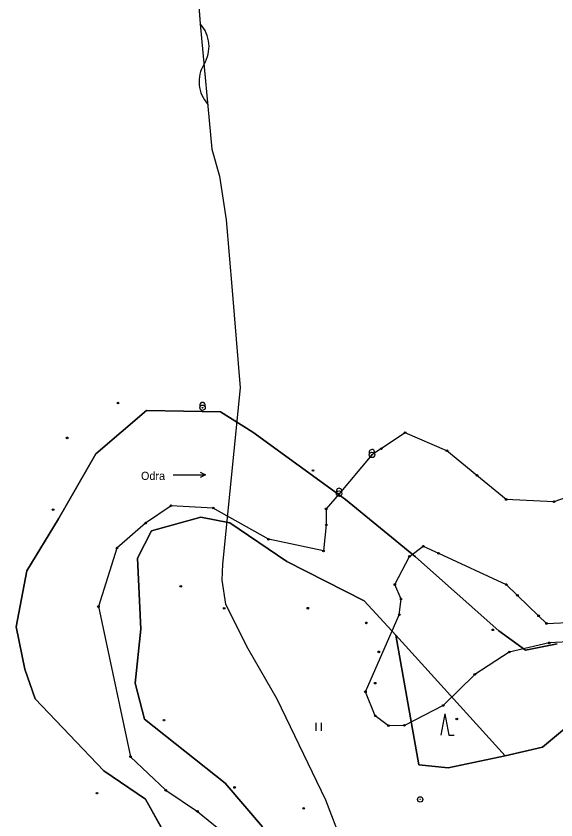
# Model space of a CAD drawing. Extents: x -495905 to -478420, y -1113297 to -1107716.
# Drawn here: x -481822.9 to -481622.8, y -1112340.4 to -1112042.2 of the extents above; entities that cross this region are included whole.
import ezdxf

# ---------------------------------------------------------------- set-up
doc = ezdxf.new("R2010")
doc.units = 0
for name, color, linetype in [('01_OBVOD PÚ', 7, 'Continuous'), ('07_SDĚLOVACÍ_P', 7, 'Continuous'), ('ttp', 7, 'Continuous'), ('VODNÍ PLOCHY', 7, 'Continuous'), ('zamereni', 7, 'Continuous'), ('ZELEN MIMO LES', 7, 'Continuous')]:
    doc.layers.add(name, color=color, linetype=linetype)

msp = doc.modelspace()

# ---------------------------------------------------------------- linework, layer by layer
at = {"layer": '01_OBVOD PÚ'}
for p, q in [((-481678.71, -1112196.72), (-481687.5, -1112202.6)), ((-481663.22, -1112203.4), (-481678.71, -1112196.72)), ((-481690.99, -1112204.94), (-481703.2, -1112219.33)), ((-481687.5, -1112202.6), (-481690.99, -1112204.94)), ((-481652.07, -1112212.56), (-481663.22, -1112203.4)), ((-481641.24, -1112221.46), (-481652.07, -1112212.56)), ((-481703.2, -1112219.33), (-481707.99, -1112224.97)), ((-481609.59, -1112217.35), (-481623.54, -1112222.33)), ((-481623.54, -1112222.33), (-481641.24, -1112221.46)), ((-481765.47, -1112223.79), (-481774.89, -1112230.24)), ((-481749.83, -1112224.64), (-481765.47, -1112223.79)), ((-481729.33, -1112236.24), (-481749.83, -1112224.64)), ((-481707.99, -1112224.97), (-481707.92, -1112230.9)), ((-481774.89, -1112230.24), (-481785.53, -1112239.51)), ((-481707.92, -1112230.9), (-481708.98, -1112240.57)), ((-481708.98, -1112240.57), (-481729.33, -1112236.24)), ((-481785.53, -1112239.51), (-481792.39, -1112261.2)), ((-481677.1, -1112242.58), (-481671.96, -1112238.81)), ((-481671.96, -1112238.81), (-481666.33, -1112241.42)), ((-481682.51, -1112253.04), (-481677.1, -1112242.58)), ((-481666.33, -1112241.42), (-481641.19, -1112253.04)), ((-481680.21, -1112258.41), (-481682.51, -1112253.04)), ((-481641.19, -1112253.04), (-481637.06, -1112257.04)), ((-481680.88, -1112264.21), (-481680.21, -1112258.41)), ((-481637.06, -1112257.04), (-481629.24, -1112264.62)), ((-481792.39, -1112261.2), (-481780.5, -1112316.89)), ((-481693.41, -1112292.82), (-481680.88, -1112264.21)), ((-481629.24, -1112264.62), (-481626.29, -1112267.46)), ((-481626.29, -1112267.46), (-481596.23, -1112265.94)), ((-481596.71, -1112273.26), (-481625.29, -1112274.68)), ((-481625.29, -1112274.68), (-481640.1, -1112278.06)), ((-481640.1, -1112278.06), (-481652.87, -1112286.36)), ((-481652.87, -1112286.36), (-481664.58, -1112297.9)), ((-481689.77, -1112301.74), (-481693.41, -1112292.82)), ((-481664.58, -1112297.9), (-481678.99, -1112305.28)), ((-481684.84, -1112305.41), (-481689.77, -1112301.74)), ((-481678.99, -1112305.28), (-481684.84, -1112305.41)), ((-481780.5, -1112316.89), (-481767.42, -1112329.36)), ((-481767.42, -1112329.36), (-481755.68, -1112337.19)), ((-481755.68, -1112337.19), (-481734.94, -1112354.04))]:
    msp.add_line(p, q, dxfattribs=at)
at = {"layer": '07_SDĚLOVACÍ_P'}
for points in [[(-481758.37, -1111996.11), (-481754.64, -1112045.04), (-481750.3, -1112091.49), (-481747.53, -1112101.59), (-481745.02, -1112117.76), (-481742.84, -1112144.01), (-481739.83, -1112180.08), (-481746.35, -1112245.53), (-481746.7, -1112251.41), (-481745.27, -1112260.26), (-481737.03, -1112276.79), (-481726.31, -1112295.44), (-481708.22, -1112332.9), (-481683.94, -1112396.21), (-481670.06, -1112438.15)], [(-481757.68, -1112005.12), (-481754.64, -1112045.04), (-481750.3, -1112091.49), (-481747.53, -1112101.59), (-481745.02, -1112117.76), (-481742.84, -1112144.01), (-481739.83, -1112180.08), (-481746.35, -1112245.53), (-481746.7, -1112251.41), (-481745.27, -1112260.26), (-481737.03, -1112276.79), (-481726.31, -1112295.44), (-481708.22, -1112332.9), (-481683.94, -1112396.21), (-481670.06, -1112438.15)]]:
    msp.add_lwpolyline(points, dxfattribs=at)
for centre, start, end in [((-481763.9, -1112053.44), 328.4689, 42.2087), ((-481742.59, -1112066.51), 148.4689, 222.2087)]:
    msp.add_arc(centre, 12.5, start, end, dxfattribs=at)
at = {"layer": 'ttp'}
msp.add_lwpolyline([(-481611.35, -1112299.68), (-481627.8, -1112313.39), (-481641.61, -1112316.55), (-481662.77, -1112321.01), (-481673.67, -1112319.89), (-481682.2, -1112271.81), (-481693.85, -1112259.1), (-481722.57, -1112244.45), (-481743.68, -1112230.11), (-481754.44, -1112228.07), (-481772.73, -1112233.08), (-481777.87, -1112243.21), (-481776.65, -1112269.58), (-481778.82, -1112289.62), (-481775.37, -1112303), (-481745.41, -1112326.67), (-481731.62, -1112342.94)], dxfattribs=at)
at = {"layer": 'VODNÍ PLOCHY'}
for points in [[(-481622.36, -1112275.03), (-481634.07, -1112277.35), (-481643.91, -1112270.21), (-481674.82, -1112242.71), (-481700.77, -1112221.53), (-481735.21, -1112196.46), (-481747.1, -1112188.94), (-481774.56, -1112188.48), (-481793.38, -1112204.52), (-481807.23, -1112228.71), (-481818.94, -1112247.9), (-481822.92, -1112268.67), (-481819.63, -1112284.43), (-481815.86, -1112295.48), (-481790.45, -1112322.16), (-481774.98, -1112332.68), (-481759.36, -1112360.5)], [(-481731.62, -1112342.94), (-481745.41, -1112326.67), (-481775.37, -1112303), (-481778.82, -1112289.62), (-481776.65, -1112269.58), (-481777.87, -1112243.21), (-481772.73, -1112233.08), (-481754.44, -1112228.07), (-481743.68, -1112230.11), (-481722.57, -1112244.45), (-481693.85, -1112259.1), (-481682.2, -1112271.81), (-481641.61, -1112316.55), (-481627.8, -1112313.39), (-481611.35, -1112299.68), (-481591.1, -1112281.3)]]:
    msp.add_lwpolyline(points, dxfattribs=at)
at = {"layer": 'zamereni'}
for p, q in [((-481793.38, -1112204.52), (-481774.56, -1112188.48)), ((-481774.56, -1112188.48), (-481747.1, -1112188.94)), ((-481747.1, -1112188.94), (-481735.21, -1112196.46)), ((-481735.21, -1112196.46), (-481700.77, -1112221.53)), ((-481807.23, -1112228.71), (-481793.38, -1112204.52)), ((-481764.69, -1112212.35), (-481752.69, -1112212.35)), ((-481700.77, -1112221.53), (-481674.82, -1112242.71)), ((-481818.94, -1112247.9), (-481807.23, -1112228.71)), ((-481754.44, -1112228.07), (-481772.73, -1112233.08)), ((-481743.68, -1112230.11), (-481754.44, -1112228.07)), ((-481722.57, -1112244.45), (-481743.68, -1112230.11)), ((-481772.73, -1112233.08), (-481777.87, -1112243.21)), ((-481777.87, -1112243.21), (-481776.65, -1112269.58)), ((-481674.82, -1112242.71), (-481643.91, -1112270.21)), ((-481693.85, -1112259.1), (-481722.57, -1112244.45)), ((-481822.92, -1112268.67), (-481818.94, -1112247.9)), ((-481682.2, -1112271.81), (-481693.85, -1112259.1)), ((-481819.63, -1112284.43), (-481822.92, -1112268.67)), ((-481776.65, -1112269.58), (-481778.82, -1112289.62)), ((-481643.91, -1112270.21), (-481634.07, -1112277.35)), ((-481641.61, -1112316.55), (-481682.2, -1112271.81)), ((-481673.67, -1112319.89), (-481682.2, -1112271.81)), ((-481634.07, -1112277.35), (-481622.36, -1112275.03)), ((-481815.86, -1112295.48), (-481819.63, -1112284.43)), ((-481778.82, -1112289.62), (-481775.37, -1112303)), ((-481790.45, -1112322.16), (-481815.86, -1112295.48)), ((-481611.35, -1112299.68), (-481627.8, -1112313.39)), ((-481775.37, -1112303), (-481745.41, -1112326.67)), ((-481663.94, -1112300.96), (-481665.41, -1112308.96)), ((-481663.94, -1112300.96), (-481662.48, -1112308.96)), ((-481711.8, -1112304.29), (-481711.8, -1112307.29)), ((-481709.76, -1112307.29), (-481709.76, -1112304.29)), ((-481662.48, -1112308.96), (-481660.48, -1112308.96)), ((-481627.8, -1112313.39), (-481641.61, -1112316.55)), ((-481641.61, -1112316.55), (-481662.77, -1112321.01)), ((-481662.77, -1112321.01), (-481673.67, -1112319.89)), ((-481774.98, -1112332.68), (-481790.45, -1112322.16)), ((-481745.41, -1112326.67), (-481731.62, -1112342.94)), ((-481759.36, -1112360.5), (-481774.98, -1112332.68))]:
    msp.add_line(p, q, dxfattribs=at)
msp.add_lwpolyline([(-481754.69, -1112211.35), (-481752.69, -1112212.35), (-481754.69, -1112213.35)], dxfattribs=at)
for centre, radius in [((-481785.17, -1112185.71), 0.3), ((-481804.01, -1112198.63), 0.3), ((-481678.71, -1112196.72), 0.3), ((-481687.5, -1112202.6), 0.3), ((-481663.22, -1112203.4), 0.3), ((-481712.84, -1112210.72), 0.3), ((-481652.07, -1112212.56), 0.3), ((-481641.24, -1112221.46), 0.3), ((-481623.54, -1112222.33), 0.3), ((-481809.2, -1112225.29), 0.3), ((-481765.47, -1112223.79), 0.3), ((-481749.83, -1112224.64), 0.3), ((-481707.99, -1112224.97), 0.3), ((-481774.89, -1112230.24), 0.3), ((-481707.92, -1112230.9), 0.3), ((-481729.33, -1112236.24), 0.3), ((-481785.53, -1112239.51), 0.3), ((-481708.98, -1112240.57), 0.3), ((-481671.96, -1112238.81), 0.3), ((-481677.1, -1112242.58), 0.3), ((-481666.33, -1112241.42), 0.3), ((-481682.51, -1112253.04), 0.3), ((-481641.19, -1112253.04), 0.3), ((-481761.86, -1112253.72), 0.3), ((-481680.21, -1112258.41), 0.3), ((-481637.06, -1112257.04), 0.3), ((-481792.39, -1112261.2), 0.3), ((-481745.79, -1112261.84), 0.3), ((-481714.76, -1112261.82), 0.3), ((-481680.88, -1112264.21), 0.3), ((-481629.24, -1112264.62), 0.3), ((-481693.06, -1112267.26), 0.3), ((-481626.29, -1112267.46), 0.3), ((-481646.19, -1112269.83), 0.3), ((-481625.29, -1112274.68), 0.3), ((-481688.47, -1112278.01), 0.3), ((-481640.1, -1112278.06), 0.3), ((-481652.87, -1112286.36), 0.3), ((-481689.8, -1112289.62), 0.3), ((-481693.41, -1112292.82), 0.3), ((-481664.58, -1112297.9), 0.3), ((-481768.07, -1112303.34), 0.3), ((-481689.77, -1112301.74), 0.3), ((-481659.54, -1112302.88), 0.3), ((-481684.84, -1112305.41), 0.3), ((-481678.99, -1112305.28), 0.3), ((-481780.5, -1112316.89), 0.3), ((-481792.92, -1112330.43), 0.3), ((-481767.42, -1112329.36), 0.3), ((-481741.93, -1112328.3), 0.3), ((-481673.12, -1112332.75), 1), ((-481673.12, -1112332.75), 0.0655), ((-481716.28, -1112336.06), 0.3), ((-481755.68, -1112337.19), 0.3)]:
    msp.add_circle(centre, radius, dxfattribs=at)
for centre in [(-481753.8, -1112186.44), (-481690.99, -1112203.94), (-481703.2, -1112218.33)]:
    msp.add_ellipse(centre, major_axis=(0, -1), ratio=0.999955, start_param=1.047987, end_param=5.236518, dxfattribs=at)
for centre, major_axis in [((-481753.8, -1112187.44), (0, -1)), ((-481753.8, -1112187.44), (0, -0.133)), ((-481690.99, -1112204.94), (0, -1)), ((-481690.99, -1112204.94), (0, -0.133)), ((-481703.2, -1112219.33), (0, -1)), ((-481703.2, -1112219.33), (0, -0.133))]:
    msp.add_ellipse(centre, major_axis=major_axis, ratio=0.999955, dxfattribs=at)
at = {"layer": 'ZELEN MIMO LES'}
msp.add_lwpolyline([(-481682.2, -1112271.81), (-481673.67, -1112319.89), (-481662.77, -1112321.01), (-481641.61, -1112316.55), (-481682.2, -1112271.81)], dxfattribs=at)

# ---------------------------------------------------------------- texts
at = {"layer": 'zamereni'}
msp.add_text('Odra', height=3, dxfattribs=at).set_placement((-481776.62, -1112214.21))

doc.saveas('drawing.dxf')
